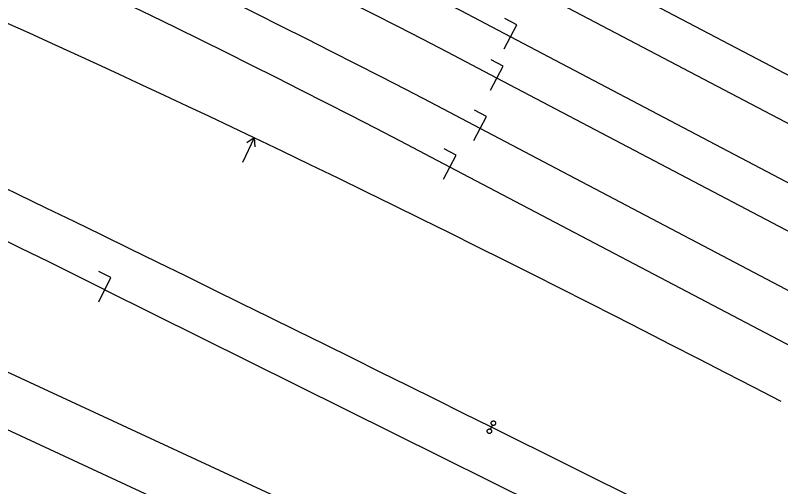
# Model space of a CAD drawing. Extents: x 6540402 to 6566579, y 5525343 to 5532423.
# Drawn here: x 6544520.1 to 6544605, y 5526327.2 to 5526379.4 of the extents above; entities that cross this region are included whole.
import ezdxf

# ---------------------------------------------------------------- set-up
doc = ezdxf.new("R2010")
doc.units = 0
for name, color, linetype in [('IR_ps_geometria', 7, 'Continuous'), ('TOR_PS_OPIS_T-symbole geometrii', 7, 'Continuous'), ('TOR_PS_T-tory projektowane', 7, 'Continuous')]:
    doc.layers.add(name, color=color, linetype=linetype)

msp = doc.modelspace()

# ---------------------------------------------------------------- linework, layer by layer
at = {"layer": 'IR_ps_geometria'}
msp.add_lwpolyline([(6544572.919, 5526333.784), (6544572.808, 5526333.56), (6544572.836, 5526333.544), (6544572.862, 5526333.524), (6544572.885, 5526333.501), (6544572.905, 5526333.475), (6544572.921, 5526333.446), (6544572.933, 5526333.416), (6544572.942, 5526333.384), (6544572.946, 5526333.352), (6544572.946, 5526333.319), (6544572.942, 5526333.287), (6544572.933, 5526333.255), (6544572.92, 5526333.225), (6544572.904, 5526333.197), (6544572.884, 5526333.171), (6544572.861, 5526333.148), (6544572.835, 5526333.128), (6544572.806, 5526333.112), (6544572.776, 5526333.099), (6544572.745, 5526333.091), (6544572.712, 5526333.087), (6544572.679, 5526333.087), (6544572.647, 5526333.091), (6544572.616, 5526333.1), (6544572.585, 5526333.112), (6544572.557, 5526333.129), (6544572.531, 5526333.149), (6544572.508, 5526333.172), (6544572.488, 5526333.198), (6544572.472, 5526333.226), (6544572.46, 5526333.256), (6544572.451, 5526333.288), (6544572.447, 5526333.32), (6544572.447, 5526333.353), (6544572.451, 5526333.386), (6544572.46, 5526333.417), (6544572.473, 5526333.447), (6544572.489, 5526333.476), (6544572.509, 5526333.502), (6544572.532, 5526333.525), (6544572.558, 5526333.544), (6544572.586, 5526333.561), (6544572.617, 5526333.573), (6544572.648, 5526333.582), (6544572.681, 5526333.586), (6544572.713, 5526333.586), (6544572.746, 5526333.581), (6544572.777, 5526333.573), (6544572.808, 5526333.56), (6544573.03, 5526334.008), (6544573.002, 5526334.024), (6544572.976, 5526334.044), (6544572.953, 5526334.068), (6544572.933, 5526334.094), (6544572.917, 5526334.122), (6544572.904, 5526334.152), (6544572.896, 5526334.184), (6544572.892, 5526334.216), (6544572.892, 5526334.249), (6544572.896, 5526334.281), (6544572.905, 5526334.313), (6544572.917, 5526334.343), (6544572.934, 5526334.371), (6544572.954, 5526334.397), (6544572.977, 5526334.42), (6544573.003, 5526334.44), (6544573.031, 5526334.456), (6544573.061, 5526334.469), (6544573.093, 5526334.477), (6544573.125, 5526334.481), (6544573.158, 5526334.481), (6544573.19, 5526334.477), (6544573.222, 5526334.468), (6544573.252, 5526334.456), (6544573.28, 5526334.439), (6544573.306, 5526334.419), (6544573.329, 5526334.396), (6544573.349, 5526334.37), (6544573.366, 5526334.342), (6544573.378, 5526334.312), (6544573.386, 5526334.28), (6544573.391, 5526334.248), (6544573.39, 5526334.215), (6544573.386, 5526334.183), (6544573.378, 5526334.151), (6544573.365, 5526334.121), (6544573.349, 5526334.093), (6544573.329, 5526334.067), (6544573.305, 5526334.044), (6544573.279, 5526334.024), (6544573.251, 5526334.007), (6544573.221, 5526333.995), (6544573.189, 5526333.987), (6544573.157, 5526333.982), (6544573.124, 5526333.983), (6544573.092, 5526333.987), (6544573.06, 5526333.995), (6544573.03, 5526334.008)], close=True, dxfattribs=at)
msp.add_lwpolyline([(6544572.919, 5526333.784), (6544572.808, 5526333.56), (6544572.836, 5526333.544), (6544572.862, 5526333.524), (6544572.885, 5526333.501), (6544572.905, 5526333.475), (6544572.921, 5526333.446), (6544572.933, 5526333.416), (6544572.942, 5526333.384), (6544572.946, 5526333.352), (6544572.946, 5526333.319), (6544572.942, 5526333.287), (6544572.933, 5526333.255), (6544572.92, 5526333.225), (6544572.904, 5526333.197), (6544572.884, 5526333.171), (6544572.861, 5526333.148), (6544572.835, 5526333.128), (6544572.806, 5526333.112), (6544572.776, 5526333.099), (6544572.745, 5526333.091), (6544572.712, 5526333.087), (6544572.679, 5526333.087), (6544572.647, 5526333.091), (6544572.616, 5526333.1), (6544572.585, 5526333.112), (6544572.557, 5526333.129), (6544572.531, 5526333.149), (6544572.508, 5526333.172), (6544572.488, 5526333.198), (6544572.472, 5526333.226), (6544572.46, 5526333.256), (6544572.451, 5526333.288), (6544572.447, 5526333.32), (6544572.447, 5526333.353), (6544572.451, 5526333.386), (6544572.46, 5526333.417), (6544572.473, 5526333.447), (6544572.489, 5526333.476), (6544572.509, 5526333.502), (6544572.532, 5526333.525), (6544572.558, 5526333.544), (6544572.586, 5526333.561), (6544572.617, 5526333.573), (6544572.648, 5526333.582), (6544572.681, 5526333.586), (6544572.713, 5526333.586), (6544572.746, 5526333.581), (6544572.777, 5526333.573), (6544572.808, 5526333.56), (6544573.03, 5526334.008), (6544573.002, 5526334.024), (6544572.976, 5526334.044), (6544572.953, 5526334.068), (6544572.933, 5526334.094), (6544572.917, 5526334.122), (6544572.904, 5526334.152), (6544572.896, 5526334.184), (6544572.892, 5526334.216), (6544572.892, 5526334.249), (6544572.896, 5526334.281), (6544572.905, 5526334.313), (6544572.917, 5526334.343), (6544572.934, 5526334.371), (6544572.954, 5526334.397), (6544572.977, 5526334.42), (6544573.003, 5526334.44), (6544573.031, 5526334.456), (6544573.061, 5526334.469), (6544573.093, 5526334.477), (6544573.125, 5526334.481), (6544573.158, 5526334.481), (6544573.19, 5526334.477), (6544573.222, 5526334.468), (6544573.252, 5526334.456), (6544573.28, 5526334.439), (6544573.306, 5526334.419), (6544573.329, 5526334.396), (6544573.349, 5526334.37), (6544573.366, 5526334.342), (6544573.378, 5526334.312), (6544573.386, 5526334.28), (6544573.391, 5526334.248), (6544573.39, 5526334.215), (6544573.386, 5526334.183), (6544573.378, 5526334.151), (6544573.365, 5526334.121), (6544573.349, 5526334.093), (6544573.329, 5526334.067), (6544573.305, 5526334.044), (6544573.279, 5526334.024), (6544573.251, 5526334.007), (6544573.221, 5526333.995), (6544573.189, 5526333.987), (6544573.157, 5526333.982), (6544573.124, 5526333.983), (6544573.092, 5526333.987), (6544573.06, 5526333.995), (6544573.03, 5526334.008)], close=True, dxfattribs=at)
msp.add_lwpolyline([(6544572.919, 5526333.784), (6544572.808, 5526333.56), (6544572.836, 5526333.544), (6544572.862, 5526333.524), (6544572.885, 5526333.501), (6544572.905, 5526333.475), (6544572.921, 5526333.446), (6544572.933, 5526333.416), (6544572.942, 5526333.384), (6544572.946, 5526333.352), (6544572.946, 5526333.319), (6544572.942, 5526333.287), (6544572.933, 5526333.255), (6544572.92, 5526333.225), (6544572.904, 5526333.197), (6544572.884, 5526333.171), (6544572.861, 5526333.148), (6544572.835, 5526333.128), (6544572.806, 5526333.112), (6544572.776, 5526333.099), (6544572.745, 5526333.091), (6544572.712, 5526333.087), (6544572.679, 5526333.087), (6544572.647, 5526333.091), (6544572.616, 5526333.1), (6544572.585, 5526333.112), (6544572.557, 5526333.129), (6544572.531, 5526333.149), (6544572.508, 5526333.172), (6544572.488, 5526333.198), (6544572.472, 5526333.226), (6544572.46, 5526333.256), (6544572.451, 5526333.288), (6544572.447, 5526333.32), (6544572.447, 5526333.353), (6544572.451, 5526333.386), (6544572.46, 5526333.417), (6544572.473, 5526333.447), (6544572.489, 5526333.476), (6544572.509, 5526333.502), (6544572.532, 5526333.525), (6544572.558, 5526333.544), (6544572.586, 5526333.561), (6544572.617, 5526333.573), (6544572.648, 5526333.582), (6544572.681, 5526333.586), (6544572.713, 5526333.586), (6544572.746, 5526333.581), (6544572.777, 5526333.573), (6544572.808, 5526333.56), (6544573.03, 5526334.008), (6544573.002, 5526334.024), (6544572.976, 5526334.044), (6544572.953, 5526334.068), (6544572.933, 5526334.094), (6544572.917, 5526334.122), (6544572.904, 5526334.152), (6544572.896, 5526334.184), (6544572.892, 5526334.216), (6544572.892, 5526334.249), (6544572.896, 5526334.281), (6544572.905, 5526334.313), (6544572.917, 5526334.343), (6544572.934, 5526334.371), (6544572.954, 5526334.397), (6544572.977, 5526334.42), (6544573.003, 5526334.44), (6544573.031, 5526334.456), (6544573.061, 5526334.469), (6544573.093, 5526334.477), (6544573.125, 5526334.481), (6544573.158, 5526334.481), (6544573.19, 5526334.477), (6544573.222, 5526334.468), (6544573.252, 5526334.456), (6544573.28, 5526334.439), (6544573.306, 5526334.419), (6544573.329, 5526334.396), (6544573.349, 5526334.37), (6544573.366, 5526334.342), (6544573.378, 5526334.312), (6544573.386, 5526334.28), (6544573.391, 5526334.248), (6544573.39, 5526334.215), (6544573.386, 5526334.183), (6544573.378, 5526334.151), (6544573.365, 5526334.121), (6544573.349, 5526334.093), (6544573.329, 5526334.067), (6544573.305, 5526334.044), (6544573.279, 5526334.024), (6544573.251, 5526334.007), (6544573.221, 5526333.995), (6544573.189, 5526333.987), (6544573.157, 5526333.982), (6544573.124, 5526333.983), (6544573.092, 5526333.987), (6544573.06, 5526333.995), (6544573.03, 5526334.008)], close=True, dxfattribs=at)
msp.add_lwpolyline([(6544572.919, 5526333.784), (6544572.808, 5526333.56), (6544572.836, 5526333.544), (6544572.862, 5526333.524), (6544572.885, 5526333.501), (6544572.905, 5526333.475), (6544572.921, 5526333.446), (6544572.933, 5526333.416), (6544572.942, 5526333.384), (6544572.946, 5526333.352), (6544572.946, 5526333.319), (6544572.942, 5526333.287), (6544572.933, 5526333.255), (6544572.92, 5526333.225), (6544572.904, 5526333.197), (6544572.884, 5526333.171), (6544572.861, 5526333.148), (6544572.835, 5526333.128), (6544572.806, 5526333.112), (6544572.776, 5526333.099), (6544572.745, 5526333.091), (6544572.712, 5526333.087), (6544572.679, 5526333.087), (6544572.647, 5526333.091), (6544572.616, 5526333.1), (6544572.585, 5526333.112), (6544572.557, 5526333.129), (6544572.531, 5526333.149), (6544572.508, 5526333.172), (6544572.488, 5526333.198), (6544572.472, 5526333.226), (6544572.46, 5526333.256), (6544572.451, 5526333.288), (6544572.447, 5526333.32), (6544572.447, 5526333.353), (6544572.451, 5526333.386), (6544572.46, 5526333.417), (6544572.473, 5526333.447), (6544572.489, 5526333.476), (6544572.509, 5526333.502), (6544572.532, 5526333.525), (6544572.558, 5526333.544), (6544572.586, 5526333.561), (6544572.617, 5526333.573), (6544572.648, 5526333.582), (6544572.681, 5526333.586), (6544572.713, 5526333.586), (6544572.746, 5526333.581), (6544572.777, 5526333.573), (6544572.808, 5526333.56), (6544573.03, 5526334.008), (6544573.002, 5526334.024), (6544572.976, 5526334.044), (6544572.953, 5526334.068), (6544572.933, 5526334.094), (6544572.917, 5526334.122), (6544572.904, 5526334.152), (6544572.896, 5526334.184), (6544572.892, 5526334.216), (6544572.892, 5526334.249), (6544572.896, 5526334.281), (6544572.905, 5526334.313), (6544572.917, 5526334.343), (6544572.934, 5526334.371), (6544572.954, 5526334.397), (6544572.977, 5526334.42), (6544573.003, 5526334.44), (6544573.031, 5526334.456), (6544573.061, 5526334.469), (6544573.093, 5526334.477), (6544573.125, 5526334.481), (6544573.158, 5526334.481), (6544573.19, 5526334.477), (6544573.222, 5526334.468), (6544573.252, 5526334.456), (6544573.28, 5526334.439), (6544573.306, 5526334.419), (6544573.329, 5526334.396), (6544573.349, 5526334.37), (6544573.366, 5526334.342), (6544573.378, 5526334.312), (6544573.386, 5526334.28), (6544573.391, 5526334.248), (6544573.39, 5526334.215), (6544573.386, 5526334.183), (6544573.378, 5526334.151), (6544573.365, 5526334.121), (6544573.349, 5526334.093), (6544573.329, 5526334.067), (6544573.305, 5526334.044), (6544573.279, 5526334.024), (6544573.251, 5526334.007), (6544573.221, 5526333.995), (6544573.189, 5526333.987), (6544573.157, 5526333.982), (6544573.124, 5526333.983), (6544573.092, 5526333.987), (6544573.06, 5526333.995), (6544573.03, 5526334.008)], close=True, dxfattribs=at)
at = {"layer": 'TOR_PS_OPIS_T-symbole geometrii'}
for p, q in [((6544574.339, 5526375.726), (6544575.736, 5526378.381)), ((6544575.736, 5526378.381), (6544574.408, 5526379.08)), ((6544574.223, 5526373.81), (6544572.895, 5526374.508)), ((6544572.826, 5526371.155), (6544574.223, 5526373.81)), ((6544572.376, 5526368.228), (6544571.048, 5526368.926)), ((6544570.978, 5526365.573), (6544572.376, 5526368.228)), ((6544546.631, 5526365.847), (6544545.34, 5526363.14)), ((6544546.631, 5526365.847), (6544545.81, 5526365.283)), ((6544546.631, 5526365.847), (6544546.71, 5526364.85)), ((6544567.618, 5526361.29), (6544569.015, 5526363.945)), ((6544569.015, 5526363.945), (6544567.688, 5526364.643)), ((6544530.732, 5526350.361), (6544529.387, 5526351.026)), ((6544529.404, 5526347.671), (6544530.732, 5526350.361))]:
    msp.add_line(p, q, dxfattribs=at)
at = {"layer": 'TOR_PS_T-tory projektowane'}
for p, q in [((6544653.844, 5526347.504), (6544578.397, 5526387.207)), ((6544608.992, 5526365.74), (6544576.884, 5526382.636)), ((6544787.599, 5526215.712), (6544430.04, 5526381.152)), ((6544686.287, 5526318.509), (6544575.037, 5526377.054)), ((6544667.883, 5526328.194), (6544575.037, 5526377.054)), ((6544585.98, 5526302.609), (6544428.343, 5526375.546)), ((6544734.517, 5526287.761), (6544573.524, 5526372.482)), ((6544716.113, 5526297.446), (6544573.524, 5526372.482)), ((6544793.408, 5526250.216), (6544571.677, 5526366.9)), ((6544732, 5526282.531), (6544571.677, 5526366.9)), ((6544672.637, 5526307.72), (6544568.317, 5526362.617)), ((6544530.071, 5526349.023), (6545286.662, 5525973.48)), ((6544530.071, 5526349.023), (6544972.131, 5526129.601)), ((6545001.282, 5526121.172), (6544572.919, 5526333.784))]:
    msp.add_line(p, q, dxfattribs=at)
for points in [[(6544605.04, 5526336.629), (6544601.987, 5526338.208), (6544598.932, 5526339.784), (6544595.876, 5526341.357), (6544592.817, 5526342.926), (6544589.757, 5526344.491), (6544586.694, 5526346.052), (6544583.629, 5526347.608), (6544580.561, 5526349.16), (6544577.491, 5526350.706), (6544574.419, 5526352.248), (6544571.344, 5526353.784), (6544568.266, 5526355.314), (6544565.185, 5526356.838), (6544562.101, 5526358.357), (6544559.013, 5526359.869), (6544555.923, 5526361.374), (6544552.829, 5526362.872), (6544549.732, 5526364.363), (6544546.631, 5526365.847)], [(6544572.919, 5526333.784), (6544569.84, 5526335.312), (6544566.76, 5526336.84), (6544563.681, 5526338.368), (6544560.601, 5526339.895), (6544557.521, 5526341.421), (6544554.44, 5526342.945), (6544551.358, 5526344.468), (6544548.276, 5526345.99), (6544545.193, 5526347.51), (6544542.108, 5526349.027), (6544539.023, 5526350.543), (6544535.936, 5526352.055), (6544532.848, 5526353.565), (6544529.758, 5526355.072), (6544526.667, 5526356.575), (6544523.574, 5526358.075), (6544520.479, 5526359.571), (6544517.382, 5526361.063)]]:
    msp.add_lwpolyline(points, dxfattribs=at)
for centre, radius, start, end in [((6544016.202, 5525315.12), 1200, 62.244727, 81.132252), ((6544014.689, 5525310.549), 1200, 62.244726, 81.132251), ((6544012.842, 5525304.967), 1200, 62.244726, 81.132251), ((6544009.481, 5525300.684), 1200, 62.244726, 81.132251), ((6543885.395, 5525050.218), 1450, 63.601982, 81.132251), ((6543943.819, 5525102.274), 1400, 64.495632, 78.881345)]:
    msp.add_arc(centre, radius, start, end, dxfattribs=at)

doc.saveas('drawing.dxf')
